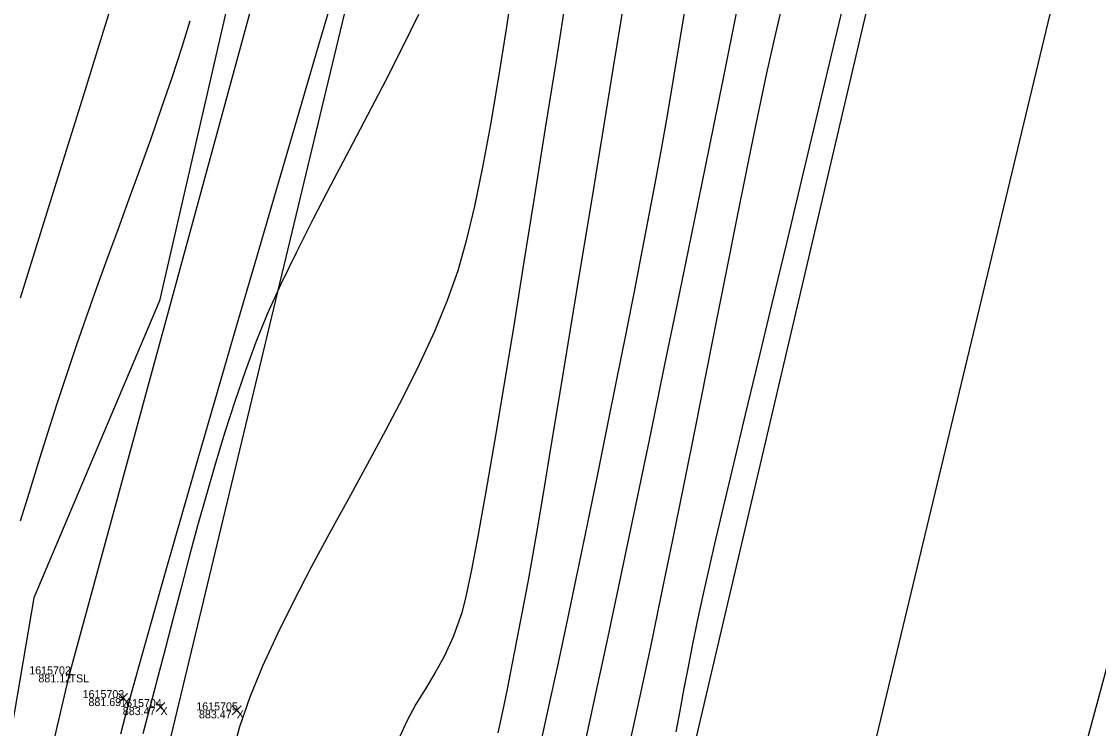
# Model space of a CAD drawing. Extents: x 1957117 to 1971063, y 701601 to 715861.
# Drawn here: x 1962877.57 to 1962924.68, y 704341.95 to 704372.87 of the extents above; entities that cross this region are included whole.
import ezdxf

# ---------------------------------------------------------------- set-up
doc = ezdxf.new("R2010")
doc.units = 0
for name, color, linetype in [('AP_X_Lights', 7, 'Continuous'), ('DT_X_Break_Line', 7, 'Continuous'), ('DT_X_Contour_Major', 7, 'Continuous'), ('DT_X_Contour_Minor', 7, 'Continuous'), ('GE_X_CL_20', 7, 'Continuous'), ('HY_X_Water_Edge', 7, 'Continuous'), ('PV_P_Drive', 7, 'Continuous'), ('PV_P_Shoulder', 7, 'Continuous'), ('RS_Raster1', 7, 'Continuous'), ('RW_X_Esmt_RR', 7, 'Continuous'), ('SC_Scratch1', 7, 'Continuous'), ('VG_X_Tree_Line_Rt', 7, 'Continuous')]:
    doc.layers.add(name, color=color, linetype=linetype)

msp = doc.modelspace()

# ---------------------------------------------------------------- linework, layer by layer
at = {"layer": 'AP_X_Lights'}
for p, q in [((1962881.813, 704343.081), (1962882.201, 704343.471)), ((1962881.813, 704343.471), (1962882.201, 704343.081)), ((1962883.453, 704342.687), (1962883.841, 704343.077)), ((1962883.453, 704343.077), (1962883.841, 704342.687)), ((1962886.784, 704342.543), (1962887.172, 704342.933)), ((1962886.784, 704342.933), (1962887.172, 704342.543))]:
    msp.add_line(p, q, dxfattribs=at)
at = {"layer": 'DT_X_Break_Line'}
for points in [[(1962854.549, 704243.654), (1962868.069, 704295.231), (1962879.669, 704344.313), (1962892.757, 704392.318), (1962905.964, 704443.142), (1962917.718, 704492.375), (1962926.962, 704538.336), (1962936.778, 704587.265), (1962949.215, 704630.669), (1962963.968, 704683.754), (1962972.038, 704733.348), (1962988.206, 704780.999), (1962994.689, 704830.943), (1963004.932, 704879.138), (1963021.822, 704927.498), (1963031.944, 704976.286), (1963045.21, 705027.355), (1963059.618, 705072.384), (1963067.267, 705121.949)], [(1962898.502, 704228.866), (1962909.862, 704285.214), (1962922.189, 704334.068), (1962935.173, 704382.087), (1962941.87, 704432.109), (1962957.87, 704479.084), (1962969.135, 704528.545), (1962980.039, 704577.268), (1962992.03, 704625.595), (1963002.128, 704674.596), (1963014.376, 704720.299), (1963028.69, 704776.02), (1963039.098, 704819.371), (1963047.66, 704863.952), (1963060.514, 704915.168), (1963074.044, 704961.959), (1963084.157, 705010.121), (1963093.862, 705036.7), (1963097.69, 705062.728), (1963110.134, 705110.941)], [(1963081.686, 705067.168), (1963070.617, 705018.992), (1963060.629, 704969.66), (1963044.793, 704921.859), (1963033.624, 704869.219), (1963022.038, 704824.561), (1963012.554, 704778.141), (1962998.858, 704727.004), (1962987.967, 704677.611), (1962975.675, 704626.305), (1962966.447, 704580.213), (1962950.262, 704533.092), (1962939.515, 704481.257), (1962926.044, 704436.037), (1962917.68, 704386.811), (1962906.11, 704337.415), (1962892.064, 704289.931), (1962881.011, 704234.451)]]:
    msp.add_lwpolyline(points, dxfattribs=at)
at = {"layer": 'DT_X_Contour_Major'}
for points in [[(1962901.412, 704374.095), (1962900.95, 704371.167), (1962900.481, 704368.203), (1962900.012, 704365.251), (1962899.549, 704362.358), (1962899.098, 704359.571), (1962898.666, 704356.937), (1962898.259, 704354.504), (1962897.884, 704352.319), (1962897.546, 704350.429), (1962897.254, 704348.881), (1962897.012, 704347.723), (1962896.828, 704347.002), (1962896.451, 704345.959), (1962896.057, 704345.099), (1962895.65, 704344.362), (1962895.237, 704343.686), (1962894.824, 704343.01), (1962894.419, 704342.273), (1962894.026, 704341.413)], [(1962901.412, 704374.095), (1962900.95, 704371.167), (1962900.481, 704368.203), (1962900.012, 704365.251), (1962899.549, 704362.358), (1962899.098, 704359.571), (1962898.666, 704356.937), (1962898.259, 704354.504), (1962897.884, 704352.319), (1962897.546, 704350.429), (1962897.254, 704348.881), (1962897.012, 704347.723), (1962896.828, 704347.002), (1962896.451, 704345.959), (1962896.057, 704345.099), (1962895.65, 704344.362), (1962895.237, 704343.686), (1962894.824, 704343.01), (1962894.419, 704342.273), (1962894.026, 704341.413)], [(1962913.629, 704374.104), (1962912.99, 704371.4), (1962912.336, 704368.65), (1962911.68, 704365.895), (1962911.03, 704363.178), (1962910.398, 704360.541), (1962909.795, 704358.025), (1962909.231, 704355.674), (1962908.718, 704353.528), (1962908.265, 704351.63), (1962907.885, 704350.022), (1962907.586, 704348.745), (1962907.381, 704347.843), (1962907.124, 704346.647), (1962906.904, 704345.564), (1962906.711, 704344.567), (1962906.534, 704343.627), (1962906.364, 704342.716), (1962906.19, 704341.806)], [(1962913.629, 704374.104), (1962912.99, 704371.4), (1962912.336, 704368.65), (1962911.68, 704365.895), (1962911.03, 704363.178), (1962910.398, 704360.541), (1962909.795, 704358.025), (1962909.231, 704355.674), (1962908.718, 704353.528), (1962908.265, 704351.63), (1962907.885, 704350.022), (1962907.586, 704348.745), (1962907.381, 704347.843), (1962907.124, 704346.647), (1962906.904, 704345.564), (1962906.711, 704344.567), (1962906.534, 704343.627), (1962906.364, 704342.716), (1962906.19, 704341.806)]]:
    msp.add_lwpolyline(points, dxfattribs=at)
at = {"layer": 'DT_X_Contour_Minor'}
for points in [[(1962877.53, 704360.784), (1962878.42, 704363.645), (1962879.322, 704366.541), (1962880.221, 704369.426), (1962881.102, 704372.255), (1962881.948, 704374.981)], [(1962877.53, 704360.784), (1962878.42, 704363.645), (1962879.322, 704366.541), (1962880.221, 704369.426), (1962881.102, 704372.255), (1962881.948, 704374.981)], [(1962899.072, 704374.588), (1962898.75, 704372.443), (1962898.42, 704370.36), (1962898.082, 704368.37), (1962897.735, 704366.505), (1962897.381, 704364.795), (1962897.019, 704363.273), (1962896.65, 704361.969), (1962896.192, 704360.668), (1962895.63, 704359.31), (1962894.981, 704357.904), (1962894.264, 704356.46), (1962893.494, 704354.987), (1962892.69, 704353.494), (1962891.869, 704351.993), (1962891.048, 704350.491), (1962890.244, 704348.999), (1962889.476, 704347.525), (1962888.76, 704346.081), (1962888.114, 704344.675), (1962887.555, 704343.316), (1962887.1, 704342.015), (1962886.781, 704340.819)], [(1962899.072, 704374.588), (1962898.75, 704372.443), (1962898.42, 704370.36), (1962898.082, 704368.37), (1962897.735, 704366.505), (1962897.381, 704364.795), (1962897.019, 704363.273), (1962896.65, 704361.969), (1962896.192, 704360.668), (1962895.63, 704359.31), (1962894.981, 704357.904), (1962894.264, 704356.46), (1962893.494, 704354.987), (1962892.69, 704353.494), (1962891.869, 704351.993), (1962891.048, 704350.491), (1962890.244, 704348.999), (1962889.476, 704347.525), (1962888.76, 704346.081), (1962888.114, 704344.675), (1962887.555, 704343.316), (1962887.1, 704342.015), (1962886.781, 704340.819)], [(1962891.262, 704374.217), (1962890.446, 704371.437), (1962889.594, 704368.535), (1962888.722, 704365.558), (1962887.843, 704362.554), (1962886.972, 704359.569), (1962886.123, 704356.651), (1962885.311, 704353.848), (1962884.549, 704351.207), (1962883.852, 704348.775), (1962883.235, 704346.599), (1962882.711, 704344.728), (1962882.295, 704343.207), (1962881.897, 704341.703)], [(1962891.262, 704374.217), (1962890.446, 704371.437), (1962889.594, 704368.535), (1962888.722, 704365.558), (1962887.843, 704362.554), (1962886.972, 704359.569), (1962886.123, 704356.651), (1962885.311, 704353.848), (1962884.549, 704351.207), (1962883.852, 704348.775), (1962883.235, 704346.599), (1962882.711, 704344.728), (1962882.295, 704343.207), (1962881.897, 704341.703)], [(1962906.703, 704374.113), (1962906.403, 704372.294), (1962906.109, 704370.531), (1962905.822, 704368.854), (1962905.547, 704367.29), (1962905.288, 704365.866), (1962905.028, 704364.493), (1962904.723, 704362.905), (1962904.378, 704361.138), (1962904.001, 704359.228), (1962903.599, 704357.21), (1962903.178, 704355.119), (1962902.746, 704352.992), (1962902.309, 704350.863), (1962901.874, 704348.768), (1962901.448, 704346.743), (1962901.039, 704344.822), (1962900.652, 704343.043), (1962900.296, 704341.439)], [(1962906.703, 704374.113), (1962906.403, 704372.294), (1962906.109, 704370.531), (1962905.822, 704368.854), (1962905.547, 704367.29), (1962905.288, 704365.866), (1962905.028, 704364.493), (1962904.723, 704362.905), (1962904.378, 704361.138), (1962904.001, 704359.228), (1962903.599, 704357.21), (1962903.178, 704355.119), (1962902.746, 704352.992), (1962902.309, 704350.863), (1962901.874, 704348.768), (1962901.448, 704346.743), (1962901.039, 704344.822), (1962900.652, 704343.043), (1962900.296, 704341.439)], [(1962903.938, 704373.812), (1962903.456, 704370.872), (1962902.968, 704367.899), (1962902.484, 704364.946), (1962902.01, 704362.065), (1962901.557, 704359.309), (1962901.131, 704356.73), (1962900.742, 704354.382), (1962900.398, 704352.317), (1962900.106, 704350.587), (1962899.875, 704349.245), (1962899.714, 704348.345), (1962899.473, 704347.061), (1962899.242, 704345.857), (1962899.022, 704344.729), (1962898.81, 704343.673), (1962898.606, 704342.685), (1962898.409, 704341.761)], [(1962903.938, 704373.812), (1962903.456, 704370.872), (1962902.968, 704367.899), (1962902.484, 704364.946), (1962902.01, 704362.065), (1962901.557, 704359.309), (1962901.131, 704356.73), (1962900.742, 704354.382), (1962900.398, 704352.317), (1962900.106, 704350.587), (1962899.875, 704349.245), (1962899.714, 704348.345), (1962899.473, 704347.061), (1962899.242, 704345.857), (1962899.022, 704344.729), (1962898.81, 704343.673), (1962898.606, 704342.685), (1962898.409, 704341.761)], [(1962894.929, 704373.177), (1962894.238, 704371.756), (1962893.491, 704370.282), (1962892.707, 704368.774), (1962891.906, 704367.251), (1962891.106, 704365.732), (1962890.328, 704364.235), (1962889.591, 704362.779), (1962888.913, 704361.383), (1962888.315, 704360.066), (1962887.815, 704358.846), (1962887.345, 704357.565), (1962886.895, 704356.251), (1962886.464, 704354.91), (1962886.052, 704353.552), (1962885.655, 704352.184), (1962885.273, 704350.813), (1962884.905, 704349.449), (1962884.548, 704348.097), (1962884.202, 704346.768), (1962883.865, 704345.467), (1962883.536, 704344.204), (1962883.213, 704342.986), (1962882.873, 704341.709)], [(1962894.929, 704373.177), (1962894.238, 704371.756), (1962893.491, 704370.282), (1962892.707, 704368.774), (1962891.906, 704367.251), (1962891.106, 704365.732), (1962890.328, 704364.235), (1962889.591, 704362.779), (1962888.913, 704361.383), (1962888.315, 704360.066), (1962887.815, 704358.846), (1962887.345, 704357.565), (1962886.895, 704356.251), (1962886.464, 704354.91), (1962886.052, 704353.552), (1962885.655, 704352.184), (1962885.273, 704350.813), (1962884.905, 704349.449), (1962884.548, 704348.097), (1962884.202, 704346.768), (1962883.865, 704345.467), (1962883.536, 704344.204), (1962883.213, 704342.986), (1962882.873, 704341.709)], [(1962908.831, 704373.232), (1962908.257, 704370.39), (1962907.644, 704367.37), (1962907.004, 704364.227), (1962906.349, 704361.019), (1962905.688, 704357.802), (1962905.034, 704354.631), (1962904.397, 704351.563), (1962903.788, 704348.655), (1962903.218, 704345.962), (1962902.699, 704343.541), (1962902.241, 704341.448)], [(1962908.831, 704373.232), (1962908.257, 704370.39), (1962907.644, 704367.37), (1962907.004, 704364.227), (1962906.349, 704361.019), (1962905.688, 704357.802), (1962905.034, 704354.631), (1962904.397, 704351.563), (1962903.788, 704348.655), (1962903.218, 704345.962), (1962902.699, 704343.541), (1962902.241, 704341.448)], [(1962910.786, 704373.358), (1962910.464, 704371.975), (1962910.157, 704370.611), (1962909.905, 704369.436), (1962909.6, 704367.965), (1962909.25, 704366.236), (1962908.86, 704364.289), (1962908.437, 704362.162), (1962907.987, 704359.895), (1962907.516, 704357.526), (1962907.032, 704355.094), (1962906.539, 704352.638), (1962906.045, 704350.197), (1962905.556, 704347.81), (1962905.078, 704345.516), (1962904.618, 704343.353), (1962904.182, 704341.36)], [(1962910.786, 704373.358), (1962910.464, 704371.975), (1962910.157, 704370.611), (1962909.905, 704369.436), (1962909.6, 704367.965), (1962909.25, 704366.236), (1962908.86, 704364.289), (1962908.437, 704362.162), (1962907.987, 704359.895), (1962907.516, 704357.526), (1962907.032, 704355.094), (1962906.539, 704352.638), (1962906.045, 704350.197), (1962905.556, 704347.81), (1962905.078, 704345.516), (1962904.618, 704343.353), (1962904.182, 704341.36)], [(1962877.524, 704351.024), (1962877.912, 704352.288), (1962878.313, 704353.577), (1962878.722, 704354.876), (1962879.135, 704356.167), (1962879.549, 704357.436), (1962879.971, 704358.694), (1962880.412, 704359.96), (1962880.867, 704361.237), (1962881.334, 704362.522), (1962881.808, 704363.816), (1962882.285, 704365.12), (1962882.762, 704366.432), (1962883.235, 704367.753), (1962883.699, 704369.082), (1962884.152, 704370.42), (1962884.59, 704371.766), (1962884.947, 704372.906)], [(1962877.524, 704351.024), (1962877.912, 704352.288), (1962878.313, 704353.577), (1962878.722, 704354.876), (1962879.135, 704356.167), (1962879.549, 704357.436), (1962879.971, 704358.694), (1962880.412, 704359.96), (1962880.867, 704361.237), (1962881.334, 704362.522), (1962881.808, 704363.816), (1962882.285, 704365.12), (1962882.762, 704366.432), (1962883.235, 704367.753), (1962883.699, 704369.082), (1962884.152, 704370.42), (1962884.59, 704371.766), (1962884.947, 704372.906)]]:
    msp.add_lwpolyline(points, dxfattribs=at)
at = {"layer": 'GE_X_CL_20'}
msp.add_lwpolyline([(1963418.3, 706437.397), (1962895.621, 704261.062)], dxfattribs=at)
at = {"layer": 'HY_X_Water_Edge'}
msp.add_spline([(1963191.723, 701994.048), (1963062.047, 702441.167), (1962863.491, 703169.356), (1962827.53, 703438.691), (1962823.213, 703537.412), (1962817.962, 703593.874), (1962817.97, 703697.316), (1962828.582, 703804.235), (1962836.461, 703844.734), (1962850.687, 703896.004), (1962867.251, 703938.846), (1962873.848, 703992.355), (1962884.135, 704091.371), (1962891.241, 704140.854), (1962897.382, 704180.529), (1962905.467, 704230.979), (1962943.949, 704328.022), (1962948.537, 704378.842), (1962964.114, 704426.264), (1963004.885, 704570.73), (1963042.054, 704716.522), (1963062.038, 704814.417), (1963072.171, 704860.237), (1963090.023, 704956.798), (1963107.066, 705031.783), (1963133.773, 705105.742), (1963148.685, 705206.74), (1963175.48, 705301.059), (1963191.635, 705353.417), (1963210.988, 705447.286), (1963219.532, 705497.27), (1963230.124, 705549.475), (1963251.052, 705591.159), (1963275.289, 705693.429), (1963292.982, 705784.032), (1963302.841, 705839.645), (1963335.126, 705936.766), (1963359.752, 706046.75), (1963389.133, 706177.299), (1963417.827, 706273.456), (1963475.868, 706451.902), (1963533.782, 706640.53), (1963553.86, 706696.984), (1963580.184, 706715.425), (1963609.172, 706718.73), (1963617.062, 706714.691), (1963619.447, 706694.678), (1963564.282, 706533.07), (1963531.853, 706395.229), (1963434.4, 706006.96), (1963354.09, 705679.186), (1963237.513, 705206.07), (1963167.369, 704892.962), (1963059.145, 704434.176), (1962907.914, 703908.742), (1962877.458, 703703.326), (1962898.357, 703412.121), (1962942.65, 703052.267), (1963048.963, 702674.866), (1963191.468, 702189.666), (1963245.396, 702019.832)], degree=3, dxfattribs=at)
at = {"layer": 'PV_P_Drive'}
for p, q in [((1962879.523, 704344.313), (1962879.815, 704344.313)), ((1962879.669, 704344.459), (1962879.669, 704344.167)), ((1962879.669, 704344.313), (1962879.669, 704344.313))]:
    msp.add_line(p, q, dxfattribs=at)
at = {"layer": 'RW_X_Esmt_RR'}
msp.add_lwpolyline([(1962866.45, 704268.068), (1963123.345, 705337.727), (1963135.496, 705336.937), (1963400.797, 706441.601)], dxfattribs=at)
at = {"layer": 'VG_X_Tree_Line_Rt'}
msp.add_lwpolyline([(1962896.726, 704406.459), (1962890.596, 704391.197), (1962887.737, 704378.622), (1962883.607, 704360.65), (1962878.114, 704347.666), (1962876.518, 704338.397), (1962875.174, 704331.532), (1962875.083, 704325.504), (1962870.984, 704312.315), (1962869.275, 704304.568), (1962866.794, 704299.997), (1962862.288, 704297.127), (1962860.184, 704291.687), (1962865.692, 704286.944), (1962868.971, 704284.055), (1962868.665, 704277.293)], dxfattribs=at)

# ---------------------------------------------------------------- texts
at = {"layer": 'PV_P_Shoulder'}
for s, p in [('881.12', (1962878.308, 704343.963)), ('881.69', (1962880.497, 704342.926)), ('883.47', (1962881.999, 704342.532)), ('883.47', (1962885.33, 704342.388))]:
    msp.add_text(s, height=0.35, dxfattribs=at).set_placement(p)
at = {"layer": 'RS_Raster1'}
for s, p in [('1615702', (1962877.906, 704344.313)), ('1615703', (1962880.241, 704343.276)), ('1615704', (1962881.884, 704342.882)), ('1615705', (1962885.212, 704342.738))]:
    msp.add_text(s, height=0.35, dxfattribs=at).set_placement(p)
at = {"layer": 'SC_Scratch1'}
for s, p in [('TSL', (1962879.669, 704343.963)), ('X', (1962882.007, 704342.926)), ('X', (1962883.647, 704342.532)), ('X', (1962886.978, 704342.388))]:
    msp.add_text(s, height=0.35, dxfattribs=at).set_placement(p)

doc.saveas('drawing.dxf')
